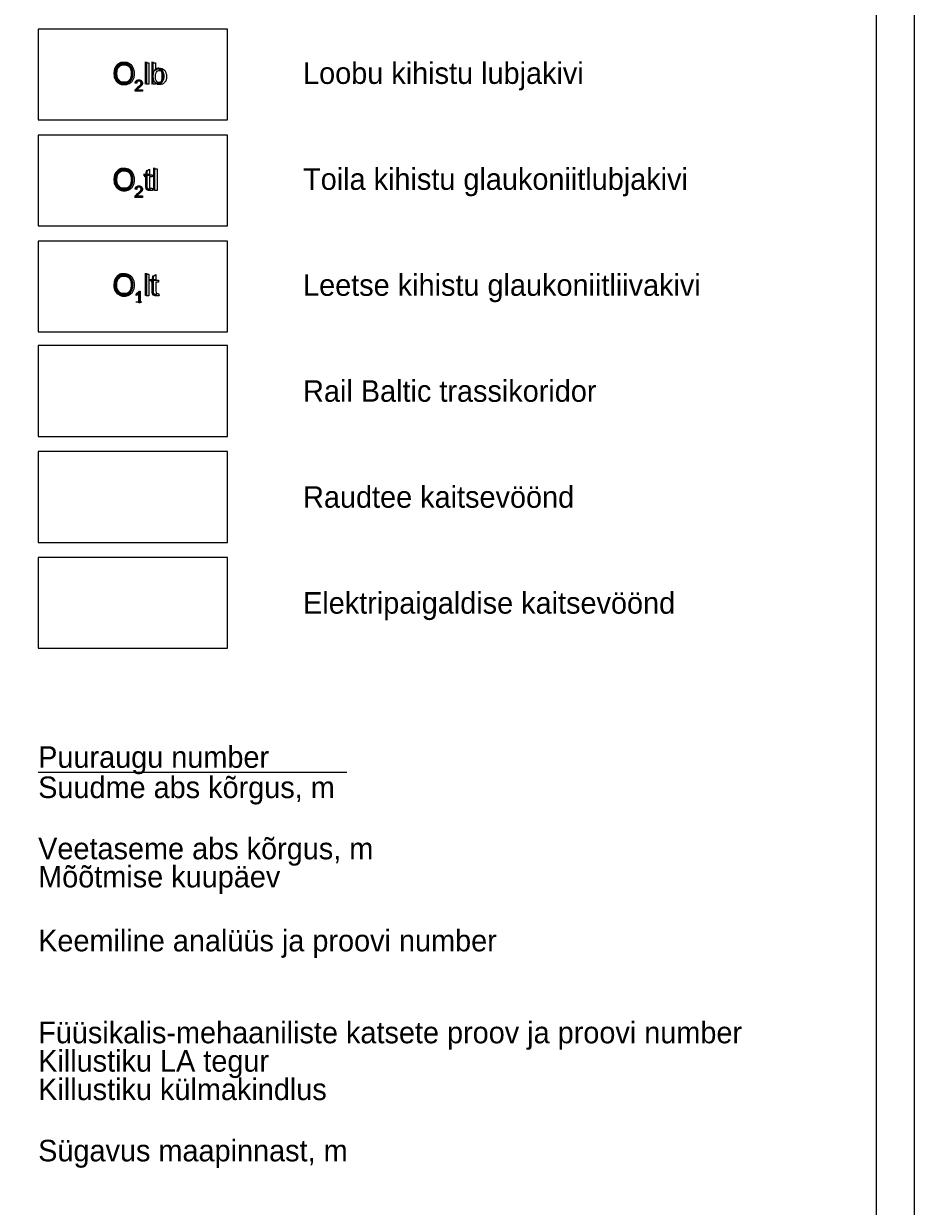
# Model space of a CAD drawing. Extents: x 544674 to 552202, y 6585829 to 6588119.
# Drawn here: x 551966.8 to 552202.1, y 6587228.1 to 6587540.7 of the extents above; entities that cross this region are included whole.
import ezdxf

# ---------------------------------------------------------------- set-up
doc = ezdxf.new("R2010")
doc.units = 0
for name, color, linetype in [('Proovid_KEEMIA', 7, 'Continuous'), ('RB trass', 7, 'Continuous'), ('Täide', 7, 'Continuous'), ('VORMISTUS', 7, 'Continuous')]:
    doc.layers.add(name, color=color, linetype=linetype)

msp = doc.modelspace()

# ---------------------------------------------------------------- linework, layer by layer
at = {"layer": 'RB trass'}
msp.add_lwpolyline([(551970.59, 6587431.59), (552020.59, 6587431.59), (552020.59, 6587455.59), (551970.59, 6587455.59)], close=True, dxfattribs=at)
at = {"layer": 'Täide'}
for p, q in [((552020.59, 6587539.22), (551970.59, 6587539.22)), ((551970.59, 6587539.22), (551970.59, 6587515.22)), ((551970.59, 6587515.22), (552020.59, 6587515.22)), ((552020.59, 6587511.22), (551970.59, 6587511.22)), ((551970.59, 6587511.22), (551970.59, 6587487.22)), ((551970.59, 6587487.22), (552020.59, 6587487.22)), ((552020.59, 6587483.22), (551970.59, 6587483.22)), ((551970.59, 6587483.22), (551970.59, 6587459.22)), ((552020.59, 6587459.22), (552020.59, 6587483.22)), ((551970.59, 6587459.22), (552020.59, 6587459.22)), ((551970.59, 6587459.22), (552020.59, 6587459.22))]:
    msp.add_line(p, q, dxfattribs=at)
for points in [[(551970.59, 6587515.22), (552020.59, 6587515.22), (552020.59, 6587539.22), (551970.59, 6587539.22), (551970.59, 6587515.22)], [(552020.59, 6587515.22), (552020.59, 6587539.22), (551970.59, 6587539.22), (551970.59, 6587515.22)], [(551970.59, 6587515.22), (552020.59, 6587515.22), (552020.59, 6587539.22)], [(551970.59, 6587487.22), (552020.59, 6587487.22), (552020.59, 6587511.22), (551970.59, 6587511.22), (551970.59, 6587487.22)], [(552020.59, 6587487.22), (552020.59, 6587511.22), (551970.59, 6587511.22), (551970.59, 6587487.22)], [(551970.59, 6587487.22), (552020.59, 6587487.22), (552020.59, 6587511.22)], [(551970.59, 6587459.22), (552020.59, 6587459.22), (552020.59, 6587483.22), (551970.59, 6587483.22), (551970.59, 6587459.22)], [(552020.59, 6587459.22), (552020.59, 6587483.22), (551970.59, 6587483.22), (551970.59, 6587459.22)], [(551970.59, 6587459.22), (552020.59, 6587459.22), (552020.59, 6587483.22)], [(552020.59, 6587483.22), (551970.59, 6587483.22), (551970.59, 6587459.22)]]:
    msp.add_lwpolyline(points, dxfattribs=at)
at = {"layer": 'VORMISTUS'}
msp.add_line((551970.59, 6587342.85), (552052.19, 6587342.85), dxfattribs=at)
for points in [[(550902.09, 6587940.75), (552202.09, 6587940.75), (552202.09, 6587070.75), (550902.09, 6587070.75), (550902.09, 6587940.75)], [(551970.59, 6587515.22), (552020.59, 6587515.22), (552020.59, 6587539.22), (551970.59, 6587539.22), (551970.59, 6587515.22)], [(551999.13, 6587524.63), (551999.13, 6587530.33), (551999.83, 6587530.33), (551999.83, 6587524.63), (551999.13, 6587524.63)], [(552001.55, 6587524.63), (552000.91, 6587524.63), (552000.91, 6587530.33), (552001.61, 6587530.33), (552001.61, 6587528.3)], [(552001.55, 6587525.15), (552001.55, 6587524.63)], [(551998.15, 6587523.15), (551998.15, 6587522.79), (551996.17, 6587522.79)], [(551996.62, 6587524.9), (551996.24, 6587524.94)], [(551996.68, 6587523.15), (551998.15, 6587523.15)], [(551999.27, 6587497.81), (551999.27, 6587500.19), (551998.75, 6587500.19), (551998.75, 6587500.73), (551999.27, 6587500.73), (551999.27, 6587501.76), (551999.97, 6587502.18), (551999.97, 6587500.73), (552000.67, 6587500.73), (552000.67, 6587500.19), (551999.97, 6587500.19), (551999.97, 6587497.77)], [(552001.34, 6587496.6), (552001.34, 6587502.3), (552002.04, 6587502.3), (552002.04, 6587496.6), (552001.34, 6587496.6)], [(551996.62, 6587496.87), (551996.24, 6587496.91)], [(552000.67, 6587497.23), (552000.77, 6587496.61)], [(551998.15, 6587495.12), (551998.15, 6587494.76), (551996.17, 6587494.76)], [(551996.68, 6587495.12), (551998.15, 6587495.12)], [(551999.11, 6587468.77), (551999.11, 6587474.47), (551999.81, 6587474.47), (551999.81, 6587468.77), (551999.11, 6587468.77)], [(552001.02, 6587469.98), (552001.02, 6587472.36), (552000.5, 6587472.36), (552000.5, 6587472.9), (552001.02, 6587472.9), (552001.02, 6587473.92), (552001.72, 6587474.34), (552001.72, 6587472.9), (552002.42, 6587472.9), (552002.42, 6587472.36), (552001.72, 6587472.36), (552001.72, 6587469.94)], [(551996.48, 6587468.83), (551996.48, 6587469.19)], [(551997.58, 6587466.93), (551997.22, 6587466.93), (551997.22, 6587469.28)], [(551997.35, 6587469.94), (551997.58, 6587469.94), (551997.58, 6587466.93)], [(552002.42, 6587469.39), (552002.52, 6587468.77)]]:
    msp.add_lwpolyline(points, dxfattribs=at)
for points in [[(550942.09, 6587080.75), (552192.09, 6587080.75), (552192.09, 6587930.75), (550942.09, 6587930.75)], [(551970.59, 6587487.22), (552020.59, 6587487.22), (552020.59, 6587511.22), (551970.59, 6587511.22)], [(551970.59, 6587459.22), (552020.59, 6587459.22), (552020.59, 6587483.22), (551970.59, 6587483.22)], [(551970.59, 6587403.59), (552020.59, 6587403.59), (552020.59, 6587427.59), (551970.59, 6587427.59)], [(551970.59, 6587375.59), (552020.59, 6587375.59), (552020.59, 6587399.59), (551970.59, 6587399.59)]]:
    msp.add_lwpolyline(points, close=True, dxfattribs=at)
for points in [[(551990.6, 6587527.41), (551990.6, 6587528.83), (551991.36, 6587529.63), (551992.12, 6587530.43), (551993.33, 6587530.43), (551994.12, 6587530.43), (551994.75, 6587530.05), (551995.39, 6587529.68), (551995.72, 6587529), (551996.05, 6587528.33), (551996.05, 6587527.47), (551996.05, 6587526.61), (551995.7, 6587525.92), (551995.35, 6587525.24), (551994.71, 6587524.89), (551994.07, 6587524.54), (551993.32, 6587524.54), (551992.52, 6587524.54), (551991.89, 6587524.92), (551991.25, 6587525.31), (551990.92, 6587525.99), (551990.6, 6587526.66), (551990.6, 6587527.41)], [(551991.38, 6587527.4), (551991.38, 6587526.37), (551991.93, 6587525.78), (551992.48, 6587525.18), (551993.32, 6587525.18), (551994.17, 6587525.18), (551994.72, 6587525.78), (551995.27, 6587526.38), (551995.27, 6587527.48), (551995.27, 6587528.18), (551995.04, 6587528.69), (551994.8, 6587529.21), (551994.35, 6587529.5), (551993.9, 6587529.78), (551993.33, 6587529.78), (551992.53, 6587529.78), (551991.95, 6587529.23), (551991.38, 6587528.68), (551991.38, 6587527.4)], [(552001.61, 6587528.3), (552002.05, 6587528.85), (552002.74, 6587528.85), (552003.12, 6587528.85), (552003.46, 6587528.7), (552003.8, 6587528.55), (552004.02, 6587528.27), (552004.24, 6587527.99), (552004.36, 6587527.6), (552004.49, 6587527.21), (552004.49, 6587526.76), (552004.49, 6587525.7), (552003.96, 6587525.12), (552003.44, 6587524.54), (552002.7, 6587524.54), (552001.97, 6587524.54), (552001.55, 6587525.15)], [(552001.55, 6587526.73), (552001.55, 6587525.99), (552001.75, 6587525.65), (552002.08, 6587525.11), (552002.64, 6587525.11), (552003.1, 6587525.11), (552003.43, 6587525.51), (552003.77, 6587525.91), (552003.77, 6587526.7), (552003.77, 6587527.51), (552003.45, 6587527.9), (552003.13, 6587528.28), (552002.67, 6587528.28), (552002.21, 6587528.28), (552001.88, 6587527.88), (552001.55, 6587527.48), (552001.55, 6587526.73)], [(551996.17, 6587522.79), (551996.16, 6587522.93), (551996.21, 6587523.05), (551996.29, 6587523.25), (551996.45, 6587523.45), (551996.62, 6587523.65), (551996.94, 6587523.9), (551997.42, 6587524.3), (551997.6, 6587524.54), (551997.77, 6587524.77), (551997.77, 6587524.98), (551997.77, 6587525.2), (551997.61, 6587525.35), (551997.45, 6587525.5), (551997.2, 6587525.5), (551996.94, 6587525.5), (551996.78, 6587525.34), (551996.62, 6587525.18), (551996.62, 6587524.9)], [(551996.24, 6587524.94), (551996.28, 6587525.36), (551996.53, 6587525.58), (551996.78, 6587525.81), (551997.21, 6587525.81), (551997.64, 6587525.81), (551997.89, 6587525.57), (551998.15, 6587525.33), (551998.15, 6587524.97), (551998.15, 6587524.79), (551998.07, 6587524.62), (551998, 6587524.45), (551997.83, 6587524.25), (551997.66, 6587524.06), (551997.26, 6587523.73), (551996.93, 6587523.45), (551996.84, 6587523.35), (551996.74, 6587523.25), (551996.68, 6587523.15)], [(551990.6, 6587499.38), (551990.6, 6587500.8), (551991.36, 6587501.6), (551992.12, 6587502.4), (551993.33, 6587502.4), (551994.12, 6587502.4), (551994.75, 6587502.02), (551995.39, 6587501.65), (551995.72, 6587500.97), (551996.05, 6587500.3), (551996.05, 6587499.44), (551996.05, 6587498.58), (551995.7, 6587497.89), (551995.35, 6587497.21), (551994.71, 6587496.86), (551994.07, 6587496.51), (551993.32, 6587496.51), (551992.52, 6587496.51), (551991.89, 6587496.89), (551991.25, 6587497.28), (551990.92, 6587497.96), (551990.6, 6587498.63), (551990.6, 6587499.38)], [(551991.38, 6587499.37), (551991.38, 6587498.34), (551991.93, 6587497.75), (551992.48, 6587497.15), (551993.32, 6587497.15), (551994.17, 6587497.15), (551994.72, 6587497.75), (551995.27, 6587498.35), (551995.27, 6587499.45), (551995.27, 6587500.15), (551995.04, 6587500.66), (551994.8, 6587501.18), (551994.35, 6587501.47), (551993.9, 6587501.75), (551993.33, 6587501.75), (551992.53, 6587501.75), (551991.95, 6587501.2), (551991.38, 6587500.65), (551991.38, 6587499.37)], [(551996.17, 6587494.76), (551996.16, 6587494.9), (551996.21, 6587495.02), (551996.29, 6587495.22), (551996.45, 6587495.42), (551996.62, 6587495.62), (551996.94, 6587495.87), (551997.42, 6587496.27), (551997.6, 6587496.51), (551997.77, 6587496.74), (551997.77, 6587496.95), (551997.77, 6587497.17), (551997.61, 6587497.32), (551997.45, 6587497.47), (551997.2, 6587497.47), (551996.94, 6587497.47), (551996.78, 6587497.31), (551996.62, 6587497.15), (551996.62, 6587496.87)], [(551996.24, 6587496.91), (551996.28, 6587497.33), (551996.53, 6587497.55), (551996.78, 6587497.78), (551997.21, 6587497.78), (551997.64, 6587497.78), (551997.89, 6587497.54), (551998.15, 6587497.3), (551998.15, 6587496.94), (551998.15, 6587496.76), (551998.07, 6587496.59), (551998, 6587496.42), (551997.83, 6587496.22), (551997.66, 6587496.03), (551997.26, 6587495.7), (551996.93, 6587495.42), (551996.84, 6587495.32), (551996.74, 6587495.22), (551996.68, 6587495.12)], [(552000.77, 6587496.61), (552000.47, 6587496.55), (552000.24, 6587496.55), (551999.86, 6587496.55), (551999.65, 6587496.67), (551999.44, 6587496.79), (551999.36, 6587496.98), (551999.27, 6587497.18), (551999.27, 6587497.81)], [(551999.97, 6587497.77), (551999.97, 6587497.47), (552000.01, 6587497.38), (552000.04, 6587497.3), (552000.13, 6587497.25), (552000.21, 6587497.2), (552000.36, 6587497.2), (552000.48, 6587497.2), (552000.67, 6587497.23)], [(551990.58, 6587471.54), (551990.58, 6587472.96), (551991.34, 6587473.76), (551992.1, 6587474.57), (551993.31, 6587474.57), (551994.1, 6587474.57), (551994.73, 6587474.19), (551995.37, 6587473.81), (551995.7, 6587473.14), (551996.03, 6587472.46), (551996.03, 6587471.61), (551996.03, 6587470.74), (551995.68, 6587470.06), (551995.33, 6587469.38), (551994.69, 6587469.02), (551994.05, 6587468.67), (551993.31, 6587468.67), (551992.5, 6587468.67), (551991.87, 6587469.06), (551991.23, 6587469.45), (551990.91, 6587470.12), (551990.58, 6587470.79), (551990.58, 6587471.54)], [(551991.36, 6587471.53), (551991.36, 6587470.5), (551991.91, 6587469.91), (551992.47, 6587469.32), (551993.3, 6587469.32), (551994.15, 6587469.32), (551994.7, 6587469.92), (551995.25, 6587470.52), (551995.25, 6587471.62), (551995.25, 6587472.31), (551995.02, 6587472.83), (551994.78, 6587473.35), (551994.33, 6587473.63), (551993.88, 6587473.92), (551993.31, 6587473.92), (551992.51, 6587473.92), (551991.94, 6587473.37), (551991.36, 6587472.82), (551991.36, 6587471.53)], [(551996.48, 6587469.19), (551996.79, 6587469.33), (551997.02, 6587469.54), (551997.25, 6587469.75), (551997.35, 6587469.94)], [(551997.22, 6587469.28), (551997.08, 6587469.15), (551996.87, 6587469.02), (551996.65, 6587468.9), (551996.48, 6587468.83)], [(552002.52, 6587468.77), (552002.22, 6587468.71), (552001.99, 6587468.71), (552001.61, 6587468.71), (552001.4, 6587468.83), (552001.19, 6587468.95), (552001.11, 6587469.15), (552001.02, 6587469.35), (552001.02, 6587469.98)], [(552001.72, 6587469.94), (552001.72, 6587469.64), (552001.76, 6587469.55), (552001.79, 6587469.46), (552001.88, 6587469.41), (552001.96, 6587469.36), (552002.11, 6587469.36), (552002.23, 6587469.36), (552002.42, 6587469.39)]]:
    msp.add_open_spline(points, degree=3, dxfattribs=at)

# ---------------------------------------------------------------- texts
at = {"layer": 'Proovid_KEEMIA'}
for s, p in [('Veetaseme abs kõrgus, m', (551970.59, 6587319.84)), ('Mõõtmise kuupäev', (551970.59, 6587312.41)), ('Keemiline analüüs ja proovi number', (551970.59, 6587295.51))]:
    msp.add_text(s, height=5.7, dxfattribs=at).set_placement(p)
at = {"layer": 'VORMISTUS'}
for s, height, p in [('O lb', 5.7, (551990.21, 6587524.63)), ('Loobu kihistu lubjakivi', 5.7, (552040.59, 6587524.74)), ('2', 3, (551996.04, 6587522.79)), ('O tl', 5.7, (551990.21, 6587496.6)), ('Toila kihistu glaukoniitlubjakivi', 5.7, (552040.59, 6587496.74)), ('2', 3, (551996.04, 6587494.76)), ('O lt', 5.7, (551990.19, 6587468.77)), ('Leetse kihistu glaukoniitliivakivi', 5.7, (552040.59, 6587468.74)), ('1', 3, (551996.02, 6587466.93)), ('Rail Baltic trassikoridor', 5.7, (552040.59, 6587440.74)), ('Raudtee kaitsevöönd', 5.7, (552040.59, 6587412.74)), ('Elektripaigaldise kaitsevöönd', 5.7, (552040.59, 6587384.74)), ('Puuraugu number', 5.7, (551970.59, 6587344.01)), ('Suudme abs kõrgus, m', 5.7, (551970.59, 6587336.01)), ('Füüsikalis-mehaaniliste katsete proov ja proovi number', 5.7, (551970.59, 6587271.21)), ('Killustiku LA tegur', 5.7, (551970.59, 6587263.71)), ('Killustiku külmakindlus', 5.7, (551970.59, 6587256.21)), ('Sügavus maapinnast, m', 5.7, (551970.59, 6587240.01))]:
    msp.add_text(s, height=height, dxfattribs=at).set_placement(p)

doc.saveas('drawing.dxf')
